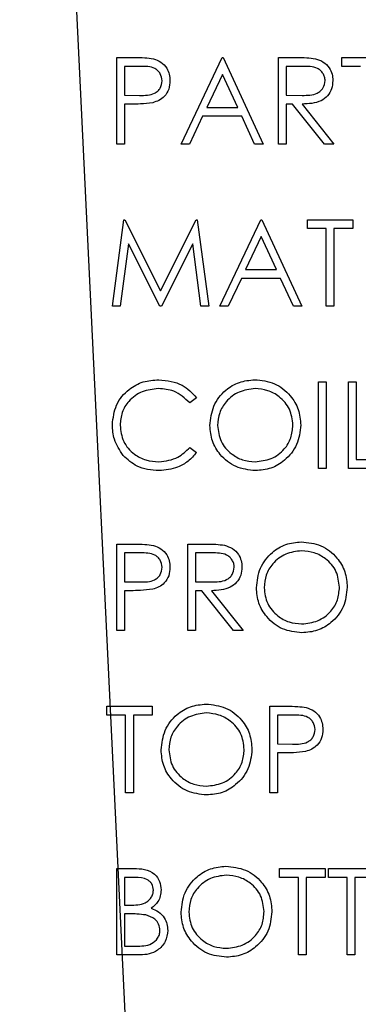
# Model space of a CAD drawing. Header units: inches. Extents: x 220 to 877, y 4 to 174.
# Tile 367 of 656: x 423.835 to 424.306, y 150.868 to 152.234. Entities that reach past the tile are written whole.
import ezdxf

# ---------------------------------------------------------------- set-up
doc = ezdxf.new("R2010")
doc.units = ezdxf.units.IN
doc.header["$LTSCALE"] = 0.5
doc.header["$MEASUREMENT"] = 0
doc.layers.add('DSS-M-S', color=53, linetype='Continuous')
doc.layers.add('SID-M-S', color=105, linetype='Continuous')

msp = doc.modelspace()

# ---------------------------------------------------------------- linework, layer by layer
at = {"layer": 'DSS-M-S', "linetype": 'Continuous', "lineweight": 25}
for p, q in [((423.97019, 152.18165), (423.99372, 152.18165)), ((423.97019, 152.06165), (423.97019, 152.18165)), ((424.05942, 152.06165), (424.11634, 152.18165)), ((424.11634, 152.18165), (424.11788, 152.18165)), ((424.11788, 152.18165), (424.17326, 152.06165)), ((424.1948, 152.18165), (424.21882, 152.18165)), ((424.1948, 152.06165), (424.1948, 152.18165)), ((424.28249, 152.18165), (424.34557, 152.18165)), ((424.28249, 152.16934), (424.28249, 152.18165)), ((423.98095, 152.16934), (423.98095, 152.12934)), ((424.0029, 152.16934), (423.98095, 152.16934)), ((424.20557, 152.16934), (424.20557, 152.12934)), ((424.22807, 152.16934), (424.20557, 152.16934)), ((424.30865, 152.16934), (424.28249, 152.16934)), ((424.11699, 152.15826), (424.09526, 152.11242)), ((424.13814, 152.11242), (424.11699, 152.15826)), ((423.98095, 152.12934), (424.00196, 152.12908)), ((424.20557, 152.12934), (424.22754, 152.12917)), ((423.98095, 152.11703), (423.98095, 152.06165)), ((423.98954, 152.11703), (423.98095, 152.11703)), ((424.20557, 152.11703), (424.20557, 152.06165)), ((424.21432, 152.11703), (424.20557, 152.11703)), ((424.25841, 152.06165), (424.21432, 152.11703)), ((424.22764, 152.11703), (424.27172, 152.06165)), ((424.08942, 152.10011), (424.07117, 152.06165)), ((424.14382, 152.10011), (424.08942, 152.10011)), ((424.09526, 152.11242), (424.13814, 152.11242)), ((424.16156, 152.06165), (424.14382, 152.10011)), ((423.98095, 152.06165), (423.97019, 152.06165)), ((424.07117, 152.06165), (424.05942, 152.06165)), ((424.17326, 152.06165), (424.16156, 152.06165)), ((424.20557, 152.06165), (424.1948, 152.06165)), ((424.27172, 152.06165), (424.25841, 152.06165)), ((423.96403, 151.83665), (423.97987, 151.95665)), ((423.97987, 151.95665), (423.98141, 151.95665)), ((423.98141, 151.95665), (424.03095, 151.85819)), ((424.03095, 151.85819), (424.08038, 151.95665)), ((424.08038, 151.95665), (424.08194, 151.95665)), ((424.08194, 151.95665), (424.09788, 151.83665)), ((424.11326, 151.83665), (424.17019, 151.95665)), ((424.17019, 151.95665), (424.17172, 151.95665)), ((424.17172, 151.95665), (424.22711, 151.83665)), ((424.2348, 151.95665), (424.29788, 151.95665)), ((424.2348, 151.94434), (424.2348, 151.95665)), ((424.29788, 151.95665), (424.29788, 151.94434)), ((424.26095, 151.94434), (424.2348, 151.94434)), ((424.26095, 151.83665), (424.26095, 151.94434)), ((424.27172, 151.94434), (424.27172, 151.83665)), ((424.29788, 151.94434), (424.27172, 151.94434)), ((423.98634, 151.92319), (423.97487, 151.83665)), ((424.02982, 151.83665), (423.98634, 151.92319)), ((424.07557, 151.92299), (424.03225, 151.83665)), ((424.08706, 151.83665), (424.07557, 151.92299)), ((424.17083, 151.93326), (424.1491, 151.88742)), ((424.19199, 151.88742), (424.17083, 151.93326)), ((424.1491, 151.88742), (424.19199, 151.88742)), ((424.14326, 151.87511), (424.12502, 151.83665)), ((424.19766, 151.87511), (424.14326, 151.87511)), ((424.2154, 151.83665), (424.19766, 151.87511)), ((423.97487, 151.83665), (423.96403, 151.83665)), ((424.03225, 151.83665), (424.02982, 151.83665)), ((424.09788, 151.83665), (424.08706, 151.83665)), ((424.12502, 151.83665), (424.11326, 151.83665)), ((424.22711, 151.83665), (424.2154, 151.83665)), ((424.27172, 151.83665), (424.26095, 151.83665)), ((424.25019, 151.73165), (424.26095, 151.73165)), ((424.25019, 151.61165), (424.25019, 151.73165)), ((424.26095, 151.73165), (424.26095, 151.61165)), ((424.29172, 151.73165), (424.30249, 151.73165)), ((424.29172, 151.61165), (424.29172, 151.73165)), ((424.30249, 151.73165), (424.30249, 151.62396)), ((424.08095, 151.70963), (424.07153, 151.70242)), ((424.07153, 151.64088), (424.08095, 151.63374)), ((424.30249, 151.62396), (424.34865, 151.62396)), ((424.26095, 151.61165), (424.25019, 151.61165)), ((424.34865, 151.61165), (424.29172, 151.61165)), ((423.97019, 151.50665), (423.99372, 151.50665)), ((423.97019, 151.38665), (423.97019, 151.50665)), ((424.06865, 151.50665), (424.09266, 151.50665)), ((424.06865, 151.38665), (424.06865, 151.50665)), ((424.0029, 151.49434), (423.98095, 151.49434)), ((423.98095, 151.49434), (423.98095, 151.45434)), ((424.07942, 151.49434), (424.07942, 151.45434)), ((424.10192, 151.49434), (424.07942, 151.49434)), ((423.98095, 151.45434), (424.00196, 151.45408)), ((424.07942, 151.45434), (424.10139, 151.45417)), ((423.98095, 151.44203), (423.98095, 151.38665)), ((423.98954, 151.44203), (423.98095, 151.44203)), ((424.07942, 151.44203), (424.07942, 151.38665)), ((424.08817, 151.44203), (424.07942, 151.44203)), ((424.13225, 151.38665), (424.08817, 151.44203)), ((424.10148, 151.44203), (424.14557, 151.38665)), ((423.98095, 151.38665), (423.97019, 151.38665)), ((424.07942, 151.38665), (424.06865, 151.38665)), ((424.14557, 151.38665), (424.13225, 151.38665)), ((423.95634, 151.28165), (424.01942, 151.28165)), ((423.95634, 151.26934), (423.95634, 151.28165)), ((424.01942, 151.28165), (424.01942, 151.26934)), ((424.18249, 151.28165), (424.20603, 151.28165)), ((424.18249, 151.16165), (424.18249, 151.28165)), ((423.98249, 151.26934), (423.95634, 151.26934)), ((423.98249, 151.16165), (423.98249, 151.26934)), ((423.99326, 151.26934), (423.99326, 151.16165)), ((424.01942, 151.26934), (423.99326, 151.26934)), ((424.21521, 151.26934), (424.19326, 151.26934)), ((424.19326, 151.26934), (424.19326, 151.22934)), ((424.19326, 151.22934), (424.21427, 151.22908)), ((424.19326, 151.21703), (424.19326, 151.16165)), ((424.20184, 151.21703), (424.19326, 151.21703)), ((423.99326, 151.16165), (423.98249, 151.16165)), ((424.19326, 151.16165), (424.18249, 151.16165)), ((423.97019, 151.05665), (423.9936, 151.05665)), ((423.97019, 150.93665), (423.97019, 151.05665)), ((424.19634, 151.05665), (424.25942, 151.05665)), ((424.19634, 151.04434), (424.19634, 151.05665)), ((424.25942, 151.05665), (424.25942, 151.04434)), ((424.26403, 151.05665), (424.32711, 151.05665)), ((424.26403, 151.04434), (424.26403, 151.05665)), ((423.98095, 151.04434), (423.98095, 151.00588)), ((423.99557, 151.04434), (423.98095, 151.04434)), ((424.22249, 151.04434), (424.19634, 151.04434)), ((424.22249, 150.93665), (424.22249, 151.04434)), ((424.23326, 151.04434), (424.23326, 150.93665)), ((424.25942, 151.04434), (424.23326, 151.04434)), ((424.29019, 151.04434), (424.26403, 151.04434)), ((424.29019, 150.93665), (424.29019, 151.04434)), ((424.30095, 151.04434), (424.30095, 150.93665)), ((424.32711, 151.04434), (424.30095, 151.04434)), ((423.98095, 151.00588), (423.98819, 151.00588)), ((423.98095, 150.99357), (423.98095, 150.94896)), ((423.98809, 150.99357), (423.98095, 150.99357)), ((423.98095, 150.94896), (423.99629, 150.94896)), ((424.00264, 150.93665), (423.97019, 150.93665)), ((424.23326, 150.93665), (424.22249, 150.93665)), ((424.30095, 150.93665), (424.29019, 150.93665))]:
    msp.add_line(p, q, dxfattribs=at)
for points, knots in [([(423.99372, 152.18165), (423.99885, 152.18166), (424.008, 152.18169), (424.01707, 152.18041), (424.02105, 152.17984)], [0, 0, 0, 0, 0.5603137, 1, 1, 1, 1]), ([(424.21882, 152.18165), (424.22391, 152.18166), (424.23301, 152.18169), (424.24204, 152.18053), (424.246, 152.18001)], [0, 0, 0, 0, 0.5602397, 1, 1, 1, 1]), ([(424.03326, 152.14941), (424.03272, 152.15286), (424.0319, 152.15804), (424.02748, 152.16345), (424.019, 152.16952), (424.01005, 152.16942), (424.0029, 152.16934)], [0, 0, 0, 0, 0.2489693, 0.3747291, 0.500383, 1, 1, 1, 1]), ([(424.02105, 152.17984), (424.0247, 152.17853), (424.03199, 152.1759), (424.03953, 152.16778), (424.0435, 152.15856), (424.04385, 152.15249), (424.04403, 152.14946)], [0, 0, 0, 0, 0.2797054, 0.5593809, 0.7795086, 1, 1, 1, 1]), ([(424.25942, 152.14958), (424.25929, 152.15134), (424.25903, 152.15485), (424.25664, 152.15964), (424.25326, 152.16371), (424.24437, 152.16957), (424.23531, 152.16944), (424.22807, 152.16934)], [0, 0, 0, 0, 0.1253074, 0.250617, 0.3759543, 0.5012806, 1, 1, 1, 1]), ([(424.246, 152.18001), (424.24977, 152.17876), (424.2573, 152.17627), (424.26522, 152.16818), (424.26959, 152.15887), (424.26999, 152.15266), (424.27019, 152.14956)], [0, 0, 0, 0, 0.2797971, 0.5594998, 0.7796265, 1, 1, 1, 1]), ([(424.00196, 152.12908), (424.00928, 152.12905), (424.01843, 152.12902), (424.02728, 152.13502), (424.0319, 152.14053), (424.03272, 152.14587), (424.03326, 152.14941)], [0, 0, 0, 0, 0.4997206, 0.6253498, 0.7510825, 1, 1, 1, 1]), ([(424.04403, 152.14946), (424.04375, 152.1455), (424.04318, 152.1376), (424.03716, 152.12797), (424.02899, 152.12176), (424.02306, 152.11992), (424.02009, 152.119)], [0, 0, 0, 0, 0.2800989, 0.5593238, 0.7794579, 1, 1, 1, 1]), ([(424.22754, 152.12917), (424.23491, 152.12919), (424.24414, 152.12922), (424.25323, 152.13508), (424.258, 152.1406), (424.25885, 152.14599), (424.25942, 152.14958)], [0, 0, 0, 0, 0.49982713, 0.62549782, 0.75120789, 1, 1, 1, 1]), ([(424.27019, 152.14956), (424.26987, 152.14576), (424.26924, 152.13818), (424.26331, 152.1281), (424.24978, 152.11801), (424.23677, 152.11744), (424.22764, 152.11703)], [0, 0, 0, 0, 0.1871202, 0.3739789, 0.5609112, 1, 1, 1, 1]), ([(424.02009, 152.119), (424.01441, 152.11829), (424.00426, 152.11701), (423.99404, 152.11703), (423.98954, 152.11703)], [0, 0, 0, 0, 0.55969422, 1, 1, 1, 1]), ([(423.96403, 151.67234), (423.96513, 151.68175), (423.96732, 151.70056), (423.98507, 151.72116), (424.00644, 151.73308), (424.02121, 151.73418), (424.0286, 151.73472)], [0, 0, 0, 0, 0.2795119, 0.5590796, 0.7793739, 1, 1, 1, 1]), ([(424.0286, 151.73472), (424.04012, 151.73345), (424.06071, 151.73117), (424.07476, 151.71622), (424.08095, 151.70963)], [0, 0, 0, 0, 0.5595165, 1, 1, 1, 1]), ([(424.09942, 151.67112), (424.10052, 151.68038), (424.10274, 151.69889), (424.11916, 151.71998), (424.1399, 151.73255), (424.15445, 151.734), (424.16172, 151.73472)], [0, 0, 0, 0, 0.279731, 0.5593268, 0.7796805, 1, 1, 1, 1]), ([(424.16172, 151.73472), (424.17113, 151.73374), (424.18993, 151.73177), (424.21096, 151.71474), (424.22372, 151.69383), (424.22495, 151.67908), (424.22557, 151.6717)], [0, 0, 0, 0, 0.2797673, 0.5593585, 0.7795711, 1, 1, 1, 1]), ([(424.02793, 151.72242), (424.02026, 151.72154), (424.00494, 151.71979), (423.98707, 151.70676), (423.97644, 151.68964), (423.97535, 151.67756), (423.9748, 151.67153)], [0, 0, 0, 0, 0.2798558, 0.5595188, 0.7796855, 1, 1, 1, 1]), ([(424.07153, 151.70242), (424.06458, 151.70888), (424.05214, 151.72046), (424.03534, 151.72182), (424.02793, 151.72242)], [0, 0, 0, 0, 0.5584265, 1, 1, 1, 1]), ([(424.16225, 151.72242), (424.15468, 151.72143), (424.13952, 151.71946), (424.12219, 151.7061), (424.11182, 151.6891), (424.11073, 151.67714), (424.11019, 151.67117)], [0, 0, 0, 0, 0.2796271, 0.5593495, 0.7796302, 1, 1, 1, 1]), ([(424.2148, 151.67172), (424.21388, 151.67934), (424.21204, 151.69457), (424.19743, 151.7111), (424.18014, 151.72065), (424.16821, 151.72183), (424.16225, 151.72242)], [0, 0, 0, 0, 0.279468, 0.5588703, 0.7795158, 1, 1, 1, 1]), ([(423.97925, 151.62956), (423.97428, 151.63682), (423.9654, 151.64982), (423.96445, 151.66545), (423.96403, 151.67234)], [0, 0, 0, 0, 0.5590286, 1, 1, 1, 1]), ([(423.9748, 151.67153), (423.97572, 151.66377), (423.97755, 151.64824), (423.99258, 151.63151), (424.01041, 151.62216), (424.02258, 151.6213), (424.02867, 151.62088)], [0, 0, 0, 0, 0.2794342, 0.5589213, 0.7792831, 1, 1, 1, 1]), ([(424.16269, 151.60857), (424.15339, 151.6096), (424.13479, 151.61166), (424.1141, 151.62862), (424.10135, 151.64922), (424.10006, 151.66382), (424.09942, 151.67112)], [0, 0, 0, 0, 0.2796633, 0.5593539, 0.7796364, 1, 1, 1, 1]), ([(424.11019, 151.67117), (424.1111, 151.6636), (424.11294, 151.64847), (424.12744, 151.63217), (424.14444, 151.62234), (424.15632, 151.62137), (424.16225, 151.62088)], [0, 0, 0, 0, 0.27941597, 0.55907651, 0.77947804, 1, 1, 1, 1]), ([(424.16225, 151.62088), (424.16987, 151.62175), (424.18511, 151.62348), (424.20276, 151.63662), (424.21315, 151.65373), (424.21425, 151.66572), (424.2148, 151.67172)], [0, 0, 0, 0, 0.2798297, 0.559389, 0.7796538, 1, 1, 1, 1]), ([(424.22557, 151.6717), (424.22451, 151.66238), (424.2224, 151.64376), (424.20531, 151.62312), (424.18463, 151.61044), (424.17, 151.60919), (424.16269, 151.60857)], [0, 0, 0, 0, 0.2796304, 0.5593429, 0.7795972, 1, 1, 1, 1]), ([(424.02867, 151.62088), (424.03795, 151.62201), (424.05456, 151.62404), (424.06633, 151.63572), (424.07153, 151.64088)], [0, 0, 0, 0, 0.5587722, 1, 1, 1, 1]), ([(424.02874, 151.60857), (424.01813, 151.60947), (423.99917, 151.61107), (423.98534, 151.62391), (423.97925, 151.62956)], [0, 0, 0, 0, 0.55980361, 1, 1, 1, 1]), ([(424.08095, 151.63374), (424.07725, 151.6295), (424.06985, 151.62103), (424.05206, 151.61083), (424.03758, 151.60943), (424.02874, 151.60857)], [0, 0, 0, 0, 0.28041029, 0.56079509, 1, 1, 1, 1]), ([(423.99372, 151.50665), (423.99885, 151.50666), (424.008, 151.50669), (424.01707, 151.50541), (424.02105, 151.50484)], [0, 0, 0, 0, 0.5603137, 1, 1, 1, 1]), ([(424.02105, 151.50484), (424.0247, 151.50353), (424.03199, 151.5009), (424.03953, 151.49278), (424.0435, 151.48356), (424.04385, 151.47749), (424.04403, 151.47446)], [0, 0, 0, 0, 0.2797054, 0.5593809, 0.7795086, 1, 1, 1, 1]), ([(424.09266, 151.50665), (424.09776, 151.50666), (424.10686, 151.50669), (424.11588, 151.50553), (424.11985, 151.50501)], [0, 0, 0, 0, 0.56023967, 1, 1, 1, 1]), ([(424.11985, 151.50501), (424.12361, 151.50376), (424.13114, 151.50127), (424.13906, 151.49318), (424.14344, 151.48387), (424.14383, 151.47766), (424.14403, 151.47456)], [0, 0, 0, 0, 0.2797971, 0.5594998, 0.7796265, 1, 1, 1, 1]), ([(424.16403, 151.44612), (424.16514, 151.45538), (424.16736, 151.47389), (424.18378, 151.49498), (424.20451, 151.50755), (424.21906, 151.509), (424.22634, 151.50972)], [0, 0, 0, 0, 0.279731, 0.5593268, 0.7796805, 1, 1, 1, 1]), ([(424.22634, 151.50972), (424.23574, 151.50874), (424.25454, 151.50677), (424.27557, 151.48974), (424.28833, 151.46883), (424.28957, 151.45408), (424.29019, 151.4467)], [0, 0, 0, 0, 0.2797673, 0.5593585, 0.7795711, 1, 1, 1, 1]), ([(424.03326, 151.47441), (424.03272, 151.47786), (424.0319, 151.48304), (424.02748, 151.48845), (424.019, 151.49452), (424.01005, 151.49442), (424.0029, 151.49434)], [0, 0, 0, 0, 0.2489693, 0.3747291, 0.500383, 1, 1, 1, 1]), ([(424.13326, 151.47458), (424.13313, 151.47634), (424.13287, 151.47985), (424.13049, 151.48464), (424.12711, 151.48871), (424.11821, 151.49457), (424.10915, 151.49444), (424.10192, 151.49434)], [0, 0, 0, 0, 0.1253074, 0.250617, 0.3759543, 0.5012806, 1, 1, 1, 1]), ([(424.22687, 151.49742), (424.21929, 151.49643), (424.20414, 151.49446), (424.18681, 151.4811), (424.17643, 151.4641), (424.17535, 151.45214), (424.1748, 151.44617)], [0, 0, 0, 0, 0.2796271, 0.5593495, 0.7796302, 1, 1, 1, 1]), ([(424.27942, 151.44672), (424.27849, 151.45434), (424.27665, 151.46957), (424.26205, 151.4861), (424.24476, 151.49565), (424.23283, 151.49683), (424.22687, 151.49742)], [0, 0, 0, 0, 0.279468, 0.5588703, 0.7795158, 1, 1, 1, 1]), ([(424.00196, 151.45408), (424.00928, 151.45405), (424.01843, 151.45402), (424.02728, 151.46002), (424.0319, 151.46553), (424.03272, 151.47087), (424.03326, 151.47441)], [0, 0, 0, 0, 0.4997206, 0.6253498, 0.7510825, 1, 1, 1, 1]), ([(424.04403, 151.47446), (424.04375, 151.4705), (424.04318, 151.4626), (424.03716, 151.45297), (424.02899, 151.44676), (424.02306, 151.44492), (424.02009, 151.444)], [0, 0, 0, 0, 0.2800989, 0.5593238, 0.7794579, 1, 1, 1, 1]), ([(424.10139, 151.45417), (424.10876, 151.45419), (424.11798, 151.45422), (424.12708, 151.46008), (424.13185, 151.4656), (424.1327, 151.47099), (424.13326, 151.47458)], [0, 0, 0, 0, 0.4998271, 0.6254978, 0.7512079, 1, 1, 1, 1]), ([(424.14403, 151.47456), (424.14372, 151.47076), (424.14309, 151.46318), (424.13715, 151.4531), (424.12363, 151.44301), (424.11061, 151.44244), (424.10148, 151.44203)], [0, 0, 0, 0, 0.1871202, 0.3739789, 0.5609112, 1, 1, 1, 1]), ([(424.02009, 151.444), (424.01441, 151.44329), (424.00426, 151.44201), (423.99404, 151.44203), (423.98954, 151.44203)], [0, 0, 0, 0, 0.5596942, 1, 1, 1, 1]), ([(424.2273, 151.38357), (424.218, 151.3846), (424.1994, 151.38666), (424.17872, 151.40362), (424.16597, 151.42422), (424.16468, 151.43882), (424.16403, 151.44612)], [0, 0, 0, 0, 0.2796633, 0.5593539, 0.7796364, 1, 1, 1, 1]), ([(424.1748, 151.44617), (424.17572, 151.4386), (424.17756, 151.42347), (424.19206, 151.40717), (424.20906, 151.39734), (424.22093, 151.39637), (424.22687, 151.39588)], [0, 0, 0, 0, 0.279416, 0.5590765, 0.779478, 1, 1, 1, 1]), ([(424.22687, 151.39588), (424.23449, 151.39675), (424.24972, 151.39848), (424.26738, 151.41162), (424.27776, 151.42873), (424.27886, 151.44072), (424.27942, 151.44672)], [0, 0, 0, 0, 0.2798297, 0.559389, 0.7796538, 1, 1, 1, 1]), ([(424.29019, 151.4467), (424.28913, 151.43738), (424.28702, 151.41876), (424.26993, 151.39812), (424.24924, 151.38544), (424.23462, 151.38419), (424.2273, 151.38357)], [0, 0, 0, 0, 0.27963036, 0.55934292, 0.77959724, 1, 1, 1, 1]), ([(424.03172, 151.22112), (424.03283, 151.23038), (424.03505, 151.24889), (424.05147, 151.26998), (424.0722, 151.28255), (424.08676, 151.284), (424.09403, 151.28472)], [0, 0, 0, 0, 0.279731, 0.5593268, 0.7796805, 1, 1, 1, 1]), ([(424.09403, 151.28472), (424.10343, 151.28374), (424.12224, 151.28177), (424.14326, 151.26474), (424.15603, 151.24383), (424.15726, 151.22908), (424.15788, 151.2217)], [0, 0, 0, 0, 0.2797673, 0.5593585, 0.7795711, 1, 1, 1, 1]), ([(424.20603, 151.28165), (424.21116, 151.28166), (424.22031, 151.28169), (424.22937, 151.28041), (424.23336, 151.27984)], [0, 0, 0, 0, 0.56031372, 1, 1, 1, 1]), ([(424.23336, 151.27984), (424.237, 151.27853), (424.2443, 151.2759), (424.25183, 151.26778), (424.25581, 151.25856), (424.25616, 151.25249), (424.25634, 151.24946)], [0, 0, 0, 0, 0.2797054, 0.5593809, 0.7795086, 1, 1, 1, 1]), ([(424.09456, 151.27242), (424.08699, 151.27143), (424.07183, 151.26946), (424.0545, 151.2561), (424.04413, 151.2391), (424.04304, 151.22714), (424.04249, 151.22117)], [0, 0, 0, 0, 0.2796271, 0.5593495, 0.7796302, 1, 1, 1, 1]), ([(424.14711, 151.22172), (424.14619, 151.22934), (424.14434, 151.24457), (424.12974, 151.2611), (424.11245, 151.27065), (424.10052, 151.27183), (424.09456, 151.27242)], [0, 0, 0, 0, 0.279468, 0.5588703, 0.7795158, 1, 1, 1, 1]), ([(424.24557, 151.24941), (424.24503, 151.25286), (424.24421, 151.25804), (424.23979, 151.26345), (424.23131, 151.26952), (424.22236, 151.26942), (424.21521, 151.26934)], [0, 0, 0, 0, 0.2489693, 0.3747291, 0.500383, 1, 1, 1, 1]), ([(424.21427, 151.22908), (424.22158, 151.22905), (424.23073, 151.22902), (424.23959, 151.23502), (424.24421, 151.24053), (424.24503, 151.24587), (424.24557, 151.24941)], [0, 0, 0, 0, 0.4997206, 0.6253498, 0.7510825, 1, 1, 1, 1]), ([(424.25634, 151.24946), (424.25605, 151.2455), (424.25548, 151.2376), (424.24947, 151.22797), (424.2413, 151.22176), (424.23537, 151.21992), (424.2324, 151.219)], [0, 0, 0, 0, 0.2800989, 0.5593238, 0.7794579, 1, 1, 1, 1]), ([(424.09499, 151.15857), (424.08569, 151.1596), (424.0671, 151.16166), (424.04641, 151.17862), (424.03366, 151.19922), (424.03237, 151.21382), (424.03172, 151.22112)], [0, 0, 0, 0, 0.2796633, 0.5593539, 0.7796364, 1, 1, 1, 1]), ([(424.04249, 151.22117), (424.04341, 151.2136), (424.04525, 151.19847), (424.05975, 151.18217), (424.07675, 151.17234), (424.08862, 151.17137), (424.09456, 151.17088)], [0, 0, 0, 0, 0.279416, 0.5590765, 0.779478, 1, 1, 1, 1]), ([(424.09456, 151.17088), (424.10218, 151.17175), (424.11742, 151.17348), (424.13507, 151.18662), (424.14545, 151.20373), (424.14656, 151.21572), (424.14711, 151.22172)], [0, 0, 0, 0, 0.2798297, 0.559389, 0.7796538, 1, 1, 1, 1]), ([(424.15788, 151.2217), (424.15682, 151.21238), (424.15471, 151.19376), (424.13762, 151.17312), (424.11693, 151.16044), (424.10231, 151.15919), (424.09499, 151.15857)], [0, 0, 0, 0, 0.2796304, 0.5593429, 0.7795972, 1, 1, 1, 1]), ([(424.2324, 151.219), (424.22672, 151.21829), (424.21657, 151.21701), (424.20635, 151.21703), (424.20184, 151.21703)], [0, 0, 0, 0, 0.5596942, 1, 1, 1, 1]), ([(423.9936, 151.05665), (423.99874, 151.05654), (424.00897, 151.05632), (424.0225, 151.0502), (424.03037, 151.03899), (424.03127, 151.03094), (424.03172, 151.02691)], [0, 0, 0, 0, 0.2813174, 0.559922, 0.7799345, 1, 1, 1, 1]), ([(424.05942, 150.99612), (424.06052, 151.00538), (424.06274, 151.02389), (424.07916, 151.04498), (424.0999, 151.05755), (424.11445, 151.059), (424.12172, 151.05972)], [0, 0, 0, 0, 0.279731, 0.5593268, 0.7796805, 1, 1, 1, 1]), ([(424.12172, 151.05972), (424.13113, 151.05874), (424.14993, 151.05677), (424.17096, 151.03974), (424.18372, 151.01883), (424.18495, 151.00408), (424.18557, 150.9967)], [0, 0, 0, 0, 0.2797673, 0.5593585, 0.7795711, 1, 1, 1, 1]), ([(424.02095, 151.0267), (424.02061, 151.02965), (424.02008, 151.03409), (424.01628, 151.03867), (424.00911, 151.0438), (424.00159, 151.0441), (423.99557, 151.04434)], [0, 0, 0, 0, 0.2492836, 0.3749253, 0.5006447, 1, 1, 1, 1]), ([(424.12225, 151.04742), (424.11468, 151.04643), (424.09952, 151.04446), (424.08219, 151.0311), (424.07182, 151.0141), (424.07073, 151.00214), (424.07019, 150.99617)], [0, 0, 0, 0, 0.2796271, 0.5593495, 0.7796302, 1, 1, 1, 1]), ([(424.1748, 150.99672), (424.17388, 151.00434), (424.17204, 151.01957), (424.15743, 151.0361), (424.14014, 151.04565), (424.12821, 151.04683), (424.12225, 151.04742)], [0, 0, 0, 0, 0.279468, 0.5588703, 0.7795158, 1, 1, 1, 1]), ([(423.98819, 151.00588), (423.99573, 151.0059), (424.00516, 151.00592), (424.01445, 151.012), (424.01806, 151.01618), (424.02051, 151.0212), (424.02081, 151.02486), (424.02095, 151.0267)], [0, 0, 0, 0, 0.4986071, 0.6240085, 0.7494012, 0.8747358, 1, 1, 1, 1]), ([(424.03172, 151.02691), (424.03152, 151.02408), (424.03111, 151.01842), (424.02715, 151.0088), (424.02138, 151.00419), (424.01785, 151.00138)], [0, 0, 0, 0, 0.2808667, 0.5615271, 1, 1, 1, 1]), ([(424.01055, 150.99215), (424.00637, 150.99267), (423.99891, 150.99359), (423.9914, 150.99358), (423.98809, 150.99357)], [0, 0, 0, 0, 0.559734, 1, 1, 1, 1]), ([(424.01785, 151.00138), (424.02145, 150.99992), (424.02863, 150.99701), (424.03619, 150.98898), (424.04029, 150.9798), (424.04073, 150.97374), (424.04095, 150.97071)], [0, 0, 0, 0, 0.2803823, 0.5596055, 0.7797648, 1, 1, 1, 1]), ([(424.12269, 150.93357), (424.11339, 150.9346), (424.09479, 150.93666), (424.0741, 150.95362), (424.06135, 150.97422), (424.06006, 150.98882), (424.05942, 150.99612)], [0, 0, 0, 0, 0.2796633, 0.5593539, 0.7796364, 1, 1, 1, 1]), ([(424.07019, 150.99617), (424.0711, 150.9886), (424.07294, 150.97347), (424.08744, 150.95717), (424.10444, 150.94734), (424.11632, 150.94637), (424.12225, 150.94588)], [0, 0, 0, 0, 0.279416, 0.5590765, 0.779478, 1, 1, 1, 1]), ([(424.12225, 150.94588), (424.12987, 150.94675), (424.14511, 150.94848), (424.16276, 150.96162), (424.17315, 150.97873), (424.17425, 150.99072), (424.1748, 150.99672)], [0, 0, 0, 0, 0.2798297, 0.559389, 0.7796538, 1, 1, 1, 1]), ([(424.18557, 150.9967), (424.18451, 150.98738), (424.1824, 150.96876), (424.16531, 150.94812), (424.14463, 150.93544), (424.13, 150.93419), (424.12269, 150.93357)], [0, 0, 0, 0, 0.2796304, 0.5593429, 0.7795972, 1, 1, 1, 1]), ([(424.03019, 150.97071), (424.02983, 150.97365), (424.0291, 150.97954), (424.02216, 150.98811), (424.01495, 150.99062), (424.01055, 150.99215)], [0, 0, 0, 0, 0.27994372, 0.56042863, 1, 1, 1, 1]), ([(423.99629, 150.94896), (424.00413, 150.94896), (424.01589, 150.94898), (424.02624, 150.95819), (424.02969, 150.96502), (424.03002, 150.96881), (424.03019, 150.97071)], [0, 0, 0, 0, 0.4993602, 0.748736, 0.8743989, 1, 1, 1, 1]), ([(424.04095, 150.97071), (424.04024, 150.96533), (424.03882, 150.95457), (424.02802, 150.94316), (424.01531, 150.93737), (424.00687, 150.93689), (424.00264, 150.93665)], [0, 0, 0, 0, 0.27914114, 0.55865369, 0.77905895, 1, 1, 1, 1])]:
    msp.add_open_spline(points, degree=3, knots=knots, dxfattribs=at)
at = {"layer": 'SID-M-S'}
msp.add_line((423.69462, 156.79857), (424.05767, 149.27198), dxfattribs=at)

doc.saveas('drawing.dxf')
